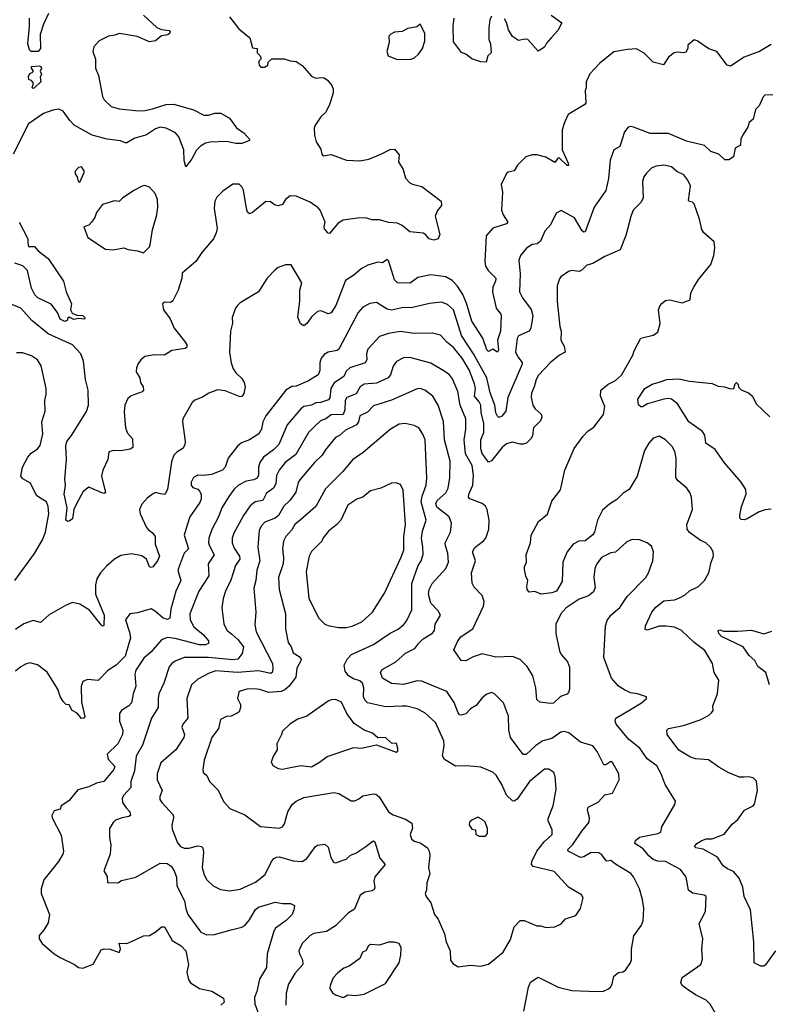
# Model space of a CAD drawing. Extents: x 2057697 to 2160550, y 827490 to 1016834.
# Tile 369 of 509: x 2114587 to 2119535, y 957141 to 963655. Entities that reach past the tile are written whole.
import ezdxf

# ---------------------------------------------------------------- set-up
doc = ezdxf.new("R2010")
doc.units = 0

msp = doc.modelspace()

# ---------------------------------------------------------------- linework, layer by layer
at = {"layer": '0CON20XD'}
for points in [[(2115974, 963675), (2116036, 963595), (2116108.8, 963535), (2116125, 963470), (2116156.7, 963465), (2116157.5, 963435), (2116176.4, 963416.4), (2116180, 963405), (2116180, 963395), (2116168.3, 963381.7), (2116168.3, 963368.3), (2116170, 963355), (2116181.7, 963341.7), (2116205, 963340), (2116226.4, 963353.6), (2116230, 963375), (2116253.6, 963396.4), (2116335, 963395.6), (2116375, 963382.9), (2116415, 963379.2), (2116455, 963351.2), (2116515, 963281.2), (2116545, 963268.8), (2116585, 963273.3), (2116599.5, 963269.5), (2116622.5, 963255), (2116650.5, 963220.5), (2116660, 963195), (2116659.5, 963170.5), (2116635, 963092.5), (2116608.3, 963041.7), (2116578.3, 963011.7), (2116537.3, 962952.7), (2116532.7, 962937.3), (2116535, 962890), (2116546.8, 962846.8), (2116577.4, 962797.4), (2116583.3, 962765), (2116592.5, 962755), (2116645, 962762.9), (2116746.2, 962726.2), (2116835, 962720.6), (2116895, 962731.4), (2116975, 962764.3), (2117035, 962796.7), (2117065, 962797.5), (2117095, 962760), (2117090, 962715), (2117121.2, 962665), (2117137.3, 962607.3), (2117165, 962576.2), (2117183, 962567), (2117245, 962552), (2117373.3, 962455), (2117376.2, 962425), (2117348.1, 962391.9), (2117332.5, 962355), (2117364, 962235), (2117353.8, 962205), (2117325, 962195.4), (2117294.7, 962204.7), (2117272.1, 962232.1), (2117255, 962242), (2117165, 962250.8), (2117115, 962294), (2117085, 962308), (2117025, 962314.4), (2116965, 962330.6), (2116915, 962331.4), (2116882.7, 962342.7), (2116835.9, 962344.1), (2116725, 962329.4), (2116692, 962308), (2116635, 962241.2), (2116625, 962243.3), (2116601.7, 962271.7), (2116598.8, 962285), (2116605.5, 962315), (2116572.9, 962395), (2116559.8, 962409.8), (2116506.9, 962446.9), (2116415, 962487.5), (2116375, 962490), (2116344.5, 962465), (2116325, 962433.1), (2116295, 962423.3), (2116275, 962427.5), (2116245, 962450.6), (2116215, 962452.5), (2116125, 962378.8), (2116105, 962370), (2116092.3, 962382.3), (2116085.8, 962405.8), (2116067.2, 962527.2), (2116055, 962550), (2116036.7, 962566.7), (2115995, 962567.5), (2115928.7, 962521.3), (2115889.2, 962480.8), (2115875.8, 962454.2), (2115872, 962405), (2115892, 962275), (2115885.8, 962245), (2115867.5, 962205), (2115790, 962115), (2115751.2, 962055), (2115661.2, 961978.8), (2115658.8, 961945), (2115633.8, 961865), (2115600, 961795), (2115583, 961783), (2115543.6, 961786.4), (2115530, 961775), (2115537.5, 961735), (2115582.5, 961675), (2115607.5, 961615), (2115677.3, 961527.3), (2115692.5, 961505), (2115690.8, 961489.2), (2115681.4, 961478.6), (2115592.8, 961467.2), (2115545, 961435.7), (2115475, 961438.8), (2115415, 961426.2), (2115387.5, 961405), (2115367.5, 961375), (2115358.3, 961351.7), (2115357.5, 961325), (2115380, 961285), (2115386.2, 961255), (2115403.8, 961225), (2115406, 961205), (2115397, 961193), (2115323.7, 961166.3), (2115301.9, 961148.1), (2115282.7, 961105), (2115277.9, 961057.9), (2115285.8, 960955), (2115300.3, 960920.3), (2115332.3, 960882.3), (2115334.2, 960825), (2115316.5, 960813.5), (2115255, 960803.1), (2115204.3, 960805.7), (2115176.7, 960795), (2115170, 960745), (2115135.5, 960675), (2115127.3, 960635), (2115154, 960526), (2115145, 960521.4), (2115130, 960525), (2115045, 960561.2), (2115006.6, 960533.4), (2114964.6, 960455.4), (2114945.5, 960415), (2114936.3, 960353.7), (2114915, 960338), (2114905, 960336.2), (2114892.5, 960345), (2114900.4, 960425), (2114880.5, 960515), (2114888.9, 960575), (2114884.4, 960615.6), (2114895.5, 960745), (2114891.5, 960835), (2114898.9, 960865), (2114930, 960905), (2115027.8, 961062.2), (2115042.1, 961105), (2115040, 961205), (2115022, 961275), (2115008.1, 961395), (2114990, 961445), (2114936.9, 961505), (2114775, 961575.7), (2114667.1, 961665), (2114595, 961747.1), (2114525, 961776)], [(2115405, 963684.2), (2115493.4, 963603.4), (2115525, 963590.8), (2115573.9, 963583.9), (2115581.2, 963575), (2115580, 963565), (2115566.2, 963555), (2115525, 963548.6), (2115484.3, 963515.7), (2115445, 963508.9), (2115364.3, 963544.3), (2115246.2, 963563.8), (2115215, 963552.1), (2115175, 963547.1), (2115111.2, 963515), (2115076, 963475), (2115071.4, 963445), (2115088.6, 963395), (2115088.5, 963335), (2115106.8, 963286.8), (2115135, 963146.7), (2115145.6, 963125), (2115191.4, 963081.4), (2115245.3, 963065.3), (2115375, 963052.3), (2115415, 963053.6), (2115465.2, 963064.8), (2115555, 963094.5), (2115606.6, 963096.6), (2115735, 963059.5), (2115805, 963022.9), (2115835, 963023.3), (2115876.2, 963036.2), (2115916.8, 963036.8), (2115974.4, 963004.4), (2116020, 962940), (2116070, 962905), (2116106.2, 962865), (2116106.2, 962855), (2116055, 962835.7), (2116015, 962836.7), (2115955, 962849.2), (2115845, 962845.6), (2115815, 962837.8), (2115781.7, 962818.3), (2115755, 962792.9), (2115725, 962734.2), (2115685, 962682.5), (2115674, 962724), (2115671.2, 962795), (2115639.5, 962879.5), (2115616, 962906), (2115555, 962937.3), (2115515, 962944.6), (2115485, 962933.2), (2115425, 962894), (2115396.1, 962883.9), (2115348.3, 962871.7), (2115295, 962841.1), (2115285, 962841.1), (2115254.1, 962854.1), (2115165, 962865.3), (2115065, 962891.6), (2114947.6, 962957.6), (2114917.6, 962987.6), (2114875, 963049.2), (2114845, 963064.2), (2114805, 963057.1), (2114745, 963034.4), (2114645, 962965.6), (2114543.9, 962766.1)], [(2114777.5, 963695), (2114743.8, 963625), (2114723.3, 963556.7), (2114724.2, 963465), (2114710, 963445), (2114663.8, 963445), (2114651.1, 963455), (2114640.4, 963495), (2114652.3, 963607.7), (2114651.2, 963665)], [(2117705, 963678.8), (2117694, 963655), (2117687.7, 963602.3), (2117688.8, 963525), (2117698.8, 963495), (2117703.3, 963435), (2117681.2, 963415), (2117670, 963375), (2117635, 963376), (2117575, 963396), (2117535, 963426), (2117507.7, 963437.7), (2117455, 963507.5), (2117452.5, 963615), (2117458.2, 963665)], [(2118101.2, 963685), (2118170, 963635), (2118145, 963582.5), (2118100, 963535), (2118069.3, 963500.7), (2118055, 963472.5), (2118015, 963447.5), (2117945, 963523.3), (2117925, 963526.2), (2117885, 963517.5), (2117845, 963543.3), (2117818.3, 963588.3), (2117805, 963637.5), (2117791.7, 963661.7)], [(2117082.6, 963392.6), (2117175, 963392.9), (2117200, 963405), (2117222.4, 963427.6), (2117248.6, 963465), (2117265, 963512.5), (2117265.5, 963565.5), (2117235, 963626), (2117211.2, 963608.8), (2117152.1, 963597.9), (2117115, 963576.2), (2117065, 963572), (2117040.2, 963559.8), (2117027.5, 963545), (2117030, 963505), (2117013.8, 963445), (2117022, 963415), (2117082.6, 963392.6)], [(2119555, 963490), (2119476.3, 963443.7), (2119375, 963406.7), (2119285, 963347.8), (2119262.9, 963355), (2119196.2, 963445), (2119141.7, 963461.7), (2119066.1, 963516.1), (2119045, 963522.5), (2119003.9, 963486.1), (2119003.3, 963465), (2118989.3, 963440.7), (2118975, 963436.2), (2118935, 963441.2), (2118912.5, 963435), (2118875, 963406.7), (2118843, 963357), (2118775, 963373.3), (2118715, 963434), (2118665, 963461.4), (2118605, 963458.6), (2118515, 963442.9), (2118422.2, 963367.8), (2118355, 963296.2), (2118330.8, 963245), (2118330.8, 963205), (2118324.4, 963185.6), (2118330, 963105), (2118323.3, 963095), (2118213, 963027), (2118187.5, 962975), (2118173.2, 962926.8), (2118172.9, 962795), (2118213.3, 962705), (2118215, 962690), (2118205, 962690), (2118155, 962738.8), (2118145, 962740), (2118125, 962710), (2118065, 962745.6), (2118005, 962760.8), (2117975, 962760), (2117932.3, 962747.7), (2117877.7, 962692.3), (2117855.6, 962654.4), (2117815, 962646.7), (2117805, 962637.5), (2117770, 962565), (2117777.5, 962515), (2117772, 962395), (2117782.5, 962365), (2117814, 962315), (2117805.4, 962304.6), (2117714.6, 962275.4), (2117670.8, 962225), (2117660.7, 962055), (2117666.9, 962025), (2117683.2, 961995), (2117733.6, 961945), (2117732.7, 961925), (2117714.1, 961885), (2117712.2, 961855), (2117736, 961746), (2117767.2, 961707.2), (2117770.5, 961695), (2117766.1, 961595), (2117745.8, 961535), (2117751.9, 961468.1), (2117745, 961456), (2117715, 961475.8), (2117685, 961459.2), (2117675, 961470), (2117648, 961548), (2117575, 961660.8), (2117540.2, 961780.2), (2117516.5, 961836.5), (2117481.8, 961891.8), (2117445, 961929.1), (2117402.8, 961952.8), (2117305, 961966.1), (2117219.6, 961950.4), (2117168.5, 961911.5), (2117085, 961913.1), (2117065.6, 961935), (2117035, 962027.5), (2117025, 962060), (2117015, 962067.5), (2116985, 962047.5), (2116955, 962050), (2116888.8, 962031.2), (2116843.7, 962006.3), (2116795, 961964), (2116740.4, 961929.6), (2116676.1, 961765), (2116645, 961715.6), (2116625, 961708.6), (2116579.1, 961729.1), (2116555, 961724.3), (2116519.1, 961690.9), (2116485, 961644.2), (2116465, 961630), (2116443.7, 961643.7), (2116426.1, 961686.1), (2116439.7, 961795), (2116439.7, 961865), (2116451.8, 961915), (2116382.5, 962032.5), (2116345, 962033.3), (2116295, 962016), (2116275, 962001.2), (2116223.3, 961945), (2116165, 961853.8), (2116045, 961782), (2116025.6, 961764.4), (2116013.2, 961746.8), (2115992, 961685), (2115993.6, 961646.4), (2115979.4, 961595), (2115973.5, 961455), (2115984.6, 961385), (2115999.1, 961345), (2116015, 961318.6), (2116055, 961280.8), (2116070, 961255), (2116076.5, 961225), (2116067.6, 961182.4), (2116058, 961165), (2116045, 961160), (2115945, 961199.6), (2115894.6, 961205.4), (2115836.4, 961183.6), (2115795, 961158), (2115745, 961138), (2115727, 961123), (2115665.8, 961015), (2115662.5, 960995), (2115681.4, 960865), (2115678.3, 960841.7), (2115665, 960818), (2115625, 960794.2), (2115606.6, 960773.4), (2115590.7, 960729.3), (2115565, 960546.7), (2115545.7, 960514.3), (2115518.6, 960518.6), (2115485, 960526.2), (2115465, 960516.2), (2115430.5, 960489.5), (2115395, 960450), (2115378, 960415), (2115384.3, 960385), (2115426, 960296), (2115438.9, 960278.9), (2115465, 960260.8), (2115483.3, 960235), (2115482.2, 960185), (2115510.5, 960105), (2115498, 960075), (2115466, 960035), (2115455, 960030.6), (2115445, 960035.8), (2115424.4, 960085), (2115395, 960108.9), (2115325, 960121.9), (2115255, 960110), (2115213.2, 960086.8), (2115160.3, 960039.7), (2115120, 959995), (2115096, 959955), (2115088.6, 959915), (2115087.8, 959855), (2115145.8, 959715), (2115144, 959646), (2115135, 959642), (2115125, 959651.4), (2115048.6, 959748.6), (2114985, 959788.9), (2114935, 959798.9), (2114889.8, 959780.2), (2114781.3, 959718.7), (2114725, 959666), (2114675, 959680), (2114615, 959657.1), (2114559.1, 959620.9)], [(2114675, 963200), (2114670, 963205), (2114677.5, 963235), (2114665, 963252.5), (2114647, 963257), (2114645, 963280), (2114655, 963300), (2114670, 963305), (2114677.5, 963315), (2114664.2, 963334.2), (2114664.2, 963345), (2114715, 963350), (2114726.7, 963345), (2114730, 963335), (2114722.5, 963315), (2114730, 963295), (2114722.5, 963275), (2114727.5, 963245), (2114685, 963203.3), (2114675, 963200)], [(2119565, 963158.8), (2119513.3, 963155), (2119502.5, 963145), (2119474.1, 963085.9), (2119450, 963060), (2119435, 962997.5), (2119410, 962975), (2119400, 962945), (2119366.1, 962893.9), (2119353.8, 962865), (2119351.2, 962825), (2119316.7, 962805), (2119305, 962747.5), (2119275, 962727.5), (2119248.3, 962728.3), (2119207.5, 962765), (2119155, 962782), (2119113.6, 962823.6), (2118995, 962850.7), (2118875, 962902.7), (2118755, 962902.2), (2118645, 962943.8), (2118625, 962948.8), (2118610, 962945), (2118585, 962912.5), (2118554.1, 962815.9), (2118513.3, 962795), (2118490, 962725), (2118479.2, 962605), (2118462, 962525), (2118385, 962414), (2118325, 962252.5), (2118315, 962248.8), (2118305, 962258.8), (2118255, 962344), (2118167, 962393), (2118133.3, 962375), (2118095, 962297.5), (2118059.2, 962255), (2118029.4, 962190.6), (2118007.4, 962172.6), (2117975, 962166.7), (2117936.1, 962143.9), (2117897.1, 962095), (2117885.6, 962065), (2117894.5, 961974.5), (2117891.4, 961855), (2117910, 961815), (2117967.4, 961737.4), (2117978.7, 961695), (2117964.7, 961615.3), (2117955.5, 961595), (2117885, 961563.8), (2117875.8, 961545), (2117865, 961457.5), (2117878.9, 961425), (2117907.9, 961387.9), (2117909.2, 961375), (2117814.5, 961155), (2117800, 961065), (2117775, 961031.2), (2117755, 961024), (2117745, 961031.2), (2117733.8, 961055), (2117727.1, 961105), (2117695.8, 961185.8), (2117675.5, 961285.5), (2117587.6, 961445), (2117507.1, 961565), (2117455.4, 961735), (2117415, 961771.1), (2117375.4, 961785.4), (2117295, 961776.5), (2117175, 961748.5), (2117125, 961751.1), (2117045, 961732.6), (2117015, 961739.6), (2116945, 961784.5), (2116901.5, 961778.5), (2116855, 961752.2), (2116825, 961718.1), (2116697.1, 961475), (2116685, 961466.9), (2116626.2, 961455), (2116599.1, 961440.9), (2116580, 961415), (2116571.1, 961385), (2116571.4, 961335), (2116559.2, 961305), (2116495, 961265.6), (2116415, 961231.1), (2116385, 961228.6), (2116345.5, 961204.5), (2116213.9, 961035), (2116193.8, 960995), (2116184.5, 960945), (2116168.1, 960915), (2116105, 960874.4), (2116053.3, 960855), (2116025.8, 960834.2), (2115965.6, 960755), (2115945.6, 960695), (2115926.9, 960675), (2115855, 960645.5), (2115805, 960638.6), (2115765, 960642), (2115735, 960626.2), (2115720, 960595), (2115720.8, 960575), (2115730.9, 960560.9), (2115765, 960548), (2115775, 960536.7), (2115786.9, 960515), (2115787.5, 960485), (2115778.7, 960461.3), (2115712.1, 960365), (2115691.2, 960305), (2115673.1, 960245), (2115703.5, 960155), (2115673.5, 960125), (2115635, 960018.8), (2115634.1, 960004.1), (2115651.1, 959945), (2115618, 959875), (2115585.7, 959755), (2115579.5, 959695), (2115565, 959687.1), (2115535, 959694.6), (2115485, 959740), (2115455, 959757.5), (2115365, 959730.8), (2115315, 959723.3), (2115286, 959685), (2115313.8, 959603.8), (2115320, 959565), (2115284.7, 959445), (2115225, 959385.5), (2115169.8, 959350.2), (2115105, 959284.2), (2115035, 959288.8), (2115005, 959277.5), (2114994.2, 959244.2), (2114995, 959140), (2115016.7, 959045), (2115010, 959035), (2114995, 959032.5), (2114967.7, 959067.7), (2114934.3, 959084.3), (2114915, 959122.5), (2114895, 959123.3), (2114875, 959143.3), (2114855, 959176.7), (2114838, 959225), (2114768.1, 959338.1), (2114705, 959386.7), (2114655, 959400), (2114625, 959392), (2114595, 959374), (2114560, 959345)], [(2118857.4, 959642.6), (2118815, 959642.9), (2118735, 959615.6), (2118720.5, 959620.5), (2118722.7, 959645), (2118765.6, 959735), (2118792.1, 959767.9), (2118845, 959810.6), (2118915, 959817.1), (2118943, 959827), (2118985, 959850), (2119014.5, 959875.5), (2119075, 959906), (2119113.8, 959945), (2119142.5, 959995), (2119157.1, 960065), (2119172.9, 960105), (2119170.8, 960135), (2119154.2, 960165), (2119123.6, 960193.6), (2119085, 960212.2), (2119015, 960261.4), (2118998.1, 960285), (2118996.9, 960315), (2119034.4, 960415), (2119026.7, 960495), (2119016.3, 960526.3), (2118996.2, 960556.2), (2118938.6, 960605), (2118924.5, 960625), (2118926.5, 960755), (2118917.2, 960797.2), (2118900.9, 960830.9), (2118856, 960876), (2118815, 960900.6), (2118775, 960886.9), (2118745, 960854.2), (2118716.5, 960805), (2118669.5, 960635), (2118615, 960546.7), (2118575, 960523.3), (2118535, 960480), (2118485, 960450.5), (2118440.5, 960409.5), (2118405.5, 960345), (2118385.5, 960265), (2118375, 960247.1), (2118325, 960207.5), (2118282.5, 960205), (2118245.5, 960184.5), (2118206.7, 960135), (2118176.9, 960065), (2118171.9, 959938.1), (2118136, 959875), (2118105, 959863.1), (2118035, 959854), (2117993, 959873), (2117955, 959867.5), (2117942, 959885), (2117938.8, 959905), (2117946.7, 959945), (2117933, 959973), (2117923.3, 960016.7), (2117923.3, 960035), (2117936, 960065), (2117934, 960115), (2117964.2, 960195), (2117968.6, 960245), (2118016.9, 960335), (2118075.5, 960384.5), (2118105, 960470), (2118160.8, 960545), (2118190.9, 960675), (2118251.7, 960818.3), (2118310.9, 960899.1), (2118345, 960934.3), (2118381.4, 960958.6), (2118446.8, 961043.2), (2118454.2, 961095), (2118425.8, 961165), (2118428.8, 961205), (2118476.4, 961243.6), (2118525, 961268.1), (2118565, 961304), (2118640, 961435), (2118649.2, 961465), (2118692.7, 961547.3), (2118775, 961568.6), (2118805, 961586.7), (2118821.2, 961645), (2118810, 961735), (2118820, 961765), (2118832.3, 961777.7), (2118855, 961797.5), (2118885, 961802.5), (2118965, 961782.5), (2119018.3, 961801.7), (2119023, 961847), (2119042.5, 961885), (2119074.4, 961935.6), (2119156, 962035), (2119175.7, 962095), (2119182.5, 962145), (2119176.7, 962185), (2119110, 962245), (2119095, 962267.5), (2119080.6, 962335), (2119045, 962437.5), (2119035, 962448.8), (2119015, 962451.2), (2119008, 962458), (2119020.6, 962555), (2119004.2, 962594.2), (2118977.6, 962627.6), (2118931.3, 962651.3), (2118895, 962680.6), (2118845, 962692.5), (2118795, 962685.6), (2118765.5, 962674.5), (2118731.1, 962638.9), (2118713.1, 962615), (2118704.3, 962585), (2118708.1, 962475), (2118693.7, 962446.3), (2118642.9, 962395), (2118626.4, 962353.6), (2118593.2, 962226.8), (2118556.8, 962133.2), (2118455, 962087.8), (2118375, 962042.2), (2118335, 962030), (2118305, 961999.2), (2118285, 961989.2), (2118235, 961995.6), (2118215, 961989.2), (2118165, 961953.8), (2118155, 961940), (2118140, 961895), (2118138.8, 961791.2), (2118156.9, 961625), (2118167.1, 961595), (2118163.9, 961535), (2118186.4, 961495), (2118192, 961455), (2118155, 961435.8), (2118095, 961387.5), (2118017.4, 961302.6), (2118000.8, 961275), (2117988.2, 961225), (2117969.1, 961185), (2117968.2, 961158.2), (2117978.9, 961105), (2117995, 961080), (2118034, 961045), (2118039.2, 961025), (2118029.1, 961000.9), (2117982.5, 960955), (2117975.8, 960905), (2117967.1, 960885), (2117936.1, 960853.9), (2117915, 960846.9), (2117895, 960845.7), (2117845, 960859.4), (2117805, 960850), (2117775, 960821.9), (2117705, 960735.7), (2117685, 960726.9), (2117644.7, 960785), (2117634.2, 960815), (2117634.7, 960875), (2117655.2, 960925), (2117654.3, 960985), (2117637, 961055), (2117634.4, 961105), (2117625, 961127.9), (2117593, 961165), (2117599.5, 961215), (2117593.2, 961245), (2117558.5, 961338.5), (2117512.2, 961415), (2117455, 961486.4), (2117411, 961521), (2117368.1, 961568.1), (2117315, 961581.5), (2117195, 961579.1), (2117105, 961592.7), (2117025, 961577.9), (2116965, 961559.4), (2116887.5, 961475), (2116879.1, 961445), (2116881.5, 961405), (2116870.6, 961385), (2116769.1, 961350.9), (2116745, 961330), (2116729.2, 961295), (2116665, 961252.2), (2116644, 961215), (2116636.9, 961153.1), (2116629, 961141), (2116575, 961122.6), (2116545, 961120), (2116515, 961104.2), (2116465, 961095.3), (2116445, 961081.5), (2116355.3, 960974.7), (2116300.8, 960845), (2116265, 960808.9), (2116199.2, 960760.8), (2116174.6, 960725), (2116165.4, 960695), (2116165, 960642.5), (2116157.2, 960622.8), (2116135, 960610.5), (2116085, 960601.5), (2116033.6, 960576.4), (2116005, 960549.4), (2115969.3, 960500.7), (2115923.1, 960425), (2115900.4, 960365), (2115857.6, 960282.4), (2115838.2, 960225), (2115835.5, 960195), (2115840.8, 960175), (2115871.8, 960115), (2115833.2, 960055), (2115836.7, 959975), (2115772.1, 959875), (2115710.6, 959725), (2115714.5, 959685), (2115738.6, 959638.6), (2115802.8, 959585), (2115835.4, 959545), (2115835, 959528), (2115815, 959518.7), (2115775, 959518.9), (2115615, 959561.6), (2115565, 959568.4), (2115525, 959552.2), (2115456.6, 959473.4), (2115408.3, 959431.7), (2115355, 959352.5), (2115347.1, 959325), (2115355.5, 959245.5), (2115337.9, 959195), (2115326.4, 959135), (2115308.6, 959115), (2115259.2, 959085), (2115245.6, 959064.4), (2115246.5, 959015), (2115269.1, 958955), (2115266.2, 958925), (2115235.4, 958865), (2115164.3, 958795), (2115172.8, 958762.8), (2115216, 958715), (2115210, 958695), (2115143.8, 958615), (2115095, 958604.2), (2115045, 958579.2), (2114971.2, 958558.8), (2114912.1, 958487.9), (2114861.2, 958455), (2114855, 958432.5), (2114815, 958420), (2114800.5, 958389.5), (2114802.5, 958375), (2114860.9, 958260.9), (2114876.5, 958155), (2114872.5, 958135), (2114843.1, 958085), (2114745.8, 957965), (2114728, 957905), (2114728, 957875), (2114783.3, 957735), (2114775, 957680), (2114748.8, 957635), (2114716, 957595), (2114716, 957575), (2114735, 957543.8), (2114815.5, 957475.5), (2114855, 957450), (2114950, 957405), (2114975, 957383.8), (2115005, 957380), (2115072.9, 957407.1), (2115125, 957501.2), (2115145, 957508), (2115185, 957505.8), (2115245, 957483.3), (2115253.8, 957505), (2115244, 957546), (2115295, 957543.8), (2115355, 957570), (2115405, 957593.8), (2115445, 957596.7), (2115488.3, 957621.7), (2115525, 957654), (2115545, 957653.8), (2115595, 957562), (2115655, 957528.6), (2115684.6, 957495), (2115703.1, 957405), (2115692.7, 957352.7), (2115702, 957305), (2115715, 957283.3), (2115775, 957245.8), (2115856.7, 957226.7), (2115935, 957182.5), (2115938, 957155), (2115917.5, 957135)], [(2114985, 962580), (2115012.5, 962645), (2115012.5, 962655), (2114995, 962682.5), (2114975, 962677.5), (2114953, 962653), (2114953.3, 962635), (2114967.5, 962615), (2114972.5, 962585), (2114985, 962580)], [(2115405, 962112.5), (2115445, 962152.5), (2115450, 962165), (2115464.2, 962265), (2115493.3, 962365), (2115500.9, 962415), (2115497.8, 962465), (2115482.9, 962505), (2115445, 962546.2), (2115415, 962558), (2115396.1, 962553.9), (2115342.5, 962525), (2115266.4, 962473.6), (2115245, 962452.5), (2115213.9, 962456.1), (2115135, 962432.5), (2115095, 962380), (2115083.3, 962346.7), (2115062.5, 962315), (2115043.6, 962296.4), (2115010, 962285), (2115037.5, 962215), (2115155, 962136), (2115205, 962132), (2115275, 962146.2), (2115305, 962133.8), (2115366.4, 962126.4), (2115405, 962112.5)], [(2114583.8, 962315), (2114640.9, 962205), (2114641.7, 962178.3), (2114644.1, 962154.1), (2114685, 962155.6), (2114708.9, 962125), (2114774.7, 962074.7), (2114875.8, 961925), (2114893.8, 961855), (2114930, 961775), (2114922.5, 961735), (2114933.9, 961713.9), (2114965, 961700), (2115005, 961697.8), (2115018.6, 961685), (2115015, 961674.2), (2114975, 961678.8), (2114945, 961672.5), (2114915, 961687.5), (2114905, 961680), (2114900, 961665), (2114885, 961658.8), (2114855, 961673.5), (2114837.5, 961717.5), (2114795, 961772.2), (2114706.7, 961815), (2114686.2, 961835), (2114665, 961878), (2114637.5, 961995), (2114607, 962027), (2114554.4, 962045)], [(2114553.8, 959945), (2114685, 960124), (2114736.8, 960213.2), (2114758.2, 960265), (2114779.2, 960385), (2114774.6, 960434.6), (2114764.3, 960465), (2114713, 960497), (2114697.5, 960507.5), (2114658.3, 960588.3), (2114607, 960617), (2114594.5, 960635), (2114605, 960693.8), (2114639.8, 960760.2), (2114662, 960788), (2114703.8, 960815), (2114723.1, 960836.9), (2114740.6, 960915), (2114734.3, 960995), (2114756, 961065), (2114754, 961135), (2114762.5, 961175), (2114762.9, 961215), (2114727.8, 961365), (2114705, 961405.6), (2114665, 961430.9), (2114605, 961450.8), (2114565, 961450)], [(2119194.5, 957065), (2119151.3, 957141.3), (2119125, 957168.5), (2119055, 957202.5), (2118992, 957245), (2118966.7, 957265), (2118956.7, 957285), (2118965, 957317.5), (2119090, 957405), (2119100.5, 957439.5), (2119096, 957505), (2119102.5, 957575), (2119077.5, 957675), (2119120, 957755), (2119123.8, 957853.8), (2119112.3, 957862.3), (2119035, 957875.8), (2119007, 957897), (2118993, 957983), (2118955, 958033.3), (2118856.2, 958085), (2118805, 958087.7), (2118775, 958098.5), (2118745, 958123.5), (2118708.5, 958168.5), (2118653.8, 958205), (2118658, 958225), (2118683.8, 958246.2), (2118805, 958270.8), (2118825, 958280), (2118831.2, 958315), (2118917, 958463), (2118922.5, 958485), (2118854, 958595), (2118826.9, 958665), (2118798, 958718), (2118735.8, 958765), (2118685.6, 958835), (2118612.7, 958892.7), (2118530.6, 958995), (2118522.2, 959015), (2118528, 959035), (2118625, 959090.6), (2118697.5, 959135), (2118730, 959165), (2118730, 959175), (2118670, 959195), (2118625, 959202.5), (2118585, 959220.8), (2118545, 959246.2), (2118498.1, 959298.1), (2118448.9, 959435), (2118458.6, 959645), (2118470.3, 959679.7), (2118494.2, 959715.8), (2118555, 959766.2), (2118602.1, 959837.9), (2118726.9, 959965), (2118744.4, 959995), (2118772.5, 960075), (2118775.5, 960135.5), (2118762.5, 960172.5), (2118735, 960193.8), (2118684.2, 960214.2), (2118635, 960215.8), (2118599.7, 960200.3), (2118525, 960131.5), (2118495, 960127.7), (2118432.4, 960097.6), (2118401.5, 960055), (2118389.6, 960025), (2118382.2, 959965), (2118391.7, 959898.3), (2118380.5, 959869.5), (2118347, 959843), (2118285, 959821.9), (2118198.5, 959765), (2118163.8, 959725), (2118131.5, 959655), (2118130, 959595), (2118155, 959480), (2118165.7, 959455), (2118207.1, 959407.1), (2118221.3, 959371.3), (2118220.6, 959225), (2118215.4, 959204.6), (2118205, 959192.9), (2118161.7, 959178.3), (2118115, 959134.2), (2118095, 959130), (2118025, 959140.8), (2118005, 959157.5), (2117998.5, 959235), (2117978.5, 959315), (2117941.1, 959375), (2117895, 959422.2), (2117845, 959442.5), (2117735, 959437.5), (2117645, 959460.4), (2117585, 959439.4), (2117535, 959412.5), (2117506, 959416), (2117456.2, 959485), (2117483.8, 959545), (2117505.3, 959574.7), (2117582.5, 959625), (2117653.8, 959775), (2117656.4, 959805), (2117644.7, 959844.7), (2117591, 959901), (2117578, 959928), (2117573.5, 959995), (2117600, 960075), (2117580.8, 960135), (2117595, 960163.1), (2117653.6, 960206.4), (2117669.2, 960225), (2117688.8, 960285), (2117690.8, 960345), (2117676.2, 960415), (2117665, 960436.7), (2117645, 960453.3), (2117563.3, 960485), (2117552.9, 960495), (2117555.6, 960515), (2117581.3, 960575), (2117587.4, 960642.6), (2117577.5, 960705), (2117533.8, 960783.8), (2117525.8, 960875), (2117536.7, 960945), (2117536.8, 961015), (2117498.5, 961105), (2117483.2, 961195), (2117448.5, 961278.5), (2117428.5, 961305), (2117398.2, 961328.2), (2117305, 961382.9), (2117165, 961419.1), (2117125, 961417.8), (2117077, 961393), (2117056.2, 961363.8), (2117039.1, 961305), (2117023.1, 961285), (2116945, 961250), (2116865, 961244.7), (2116838, 961225), (2116811, 961179), (2116749.4, 961155), (2116739.1, 961135), (2116736.5, 961073.5), (2116726.1, 961043.9), (2116645, 961040.4), (2116610.6, 961015), (2116575, 961000.4), (2116535, 960964.4), (2116495.5, 960925), (2116412.6, 960777.4), (2116342.7, 960725), (2116302.1, 960675), (2116285, 960640), (2116279.1, 960585), (2116265.3, 960554.7), (2116217.3, 960522.7), (2116195, 960474.5), (2116142.5, 960465), (2116111.2, 960438.8), (2116065.4, 960375), (2116001.4, 960258.6), (2115990.7, 960225), (2115990.9, 960195), (2116005, 960158.9), (2116039.7, 960105), (2116041.8, 960085), (2116014.1, 960045), (2115982.1, 959947.9), (2115947.9, 959875), (2115932.7, 959825), (2115923.7, 959763.7), (2115937, 959657), (2115955.4, 959615.4), (2115988.9, 959588.9), (2116029.1, 959555), (2116065.6, 959505), (2116057.8, 959462.2), (2116028.8, 959425), (2115995, 959420), (2115835, 959434.4), (2115675, 959434.5), (2115615, 959411.1), (2115593.3, 959396.7), (2115575, 959374), (2115538.9, 959265), (2115506.4, 959195), (2115501.2, 959165), (2115503.3, 959105), (2115458.9, 959035), (2115398.2, 958855), (2115357.6, 958782.4), (2115345.8, 958685), (2115321.8, 958615), (2115321.1, 958575), (2115274.4, 958525), (2115264.6, 958505.4), (2115266.5, 958475), (2115291.5, 958441.5), (2115315.5, 958415), (2115319.3, 958390.7), (2115307.7, 958382.3), (2115265, 958375.4), (2115221.2, 958358.8), (2115205, 958344), (2115181.5, 958305), (2115181.4, 958245), (2115190, 958195), (2115185.7, 958135), (2115143.8, 958025), (2115165.8, 957985.8), (2115167, 957947), (2115235, 957943.8), (2115259.5, 957960.5), (2115355, 957982), (2115515, 958073.8), (2115562.7, 958072.7), (2115587.8, 958055), (2115607.8, 958025), (2115623, 957983), (2115625, 957923.8), (2115676.8, 957825), (2115684.6, 957775), (2115698.9, 957735), (2115785, 957617.5), (2115825, 957600.8), (2115875, 957602.5), (2115985, 957634.4), (2116055, 957650.5), (2116075, 957661.9), (2116105, 957700), (2116145, 957768.9), (2116165, 957784.6), (2116275.6, 957815.6), (2116325, 957807.1), (2116378, 957808), (2116403.3, 957795), (2116400, 957765), (2116387.5, 957735), (2116348.9, 957695), (2116278.9, 957645), (2116266.5, 957625), (2116221.9, 957475), (2116219.2, 957385), (2116172.2, 957307.8), (2116154.5, 957225), (2116138.2, 957185), (2116142.1, 957145), (2116169.1, 957065)], [(2119554.2, 960415.8), (2119515, 960412.5), (2119475, 960399.6), (2119395, 960351.9), (2119375, 960345.8), (2119355, 960348.8), (2119347.7, 960357.7), (2119346.2, 960375), (2119357.8, 960435), (2119390, 960515), (2119387.9, 960547.9), (2119356.4, 960596.4), (2119245, 960722.5), (2119185, 960810.8), (2119123.2, 960853.2), (2119115.5, 960905.5), (2119100.3, 960930.3), (2119009.5, 960995), (2118935, 961114.4), (2118895, 961143.6), (2118875, 961149.1), (2118845, 961144.6), (2118737.3, 961112.7), (2118703.9, 961093.9), (2118693, 961093), (2118677, 961107), (2118673.1, 961145), (2118718.8, 961215), (2118766.9, 961243.1), (2118820.8, 961259.2), (2118865, 961274), (2118945, 961279.5), (2119015, 961264.3), (2119165, 961247.1), (2119205, 961230), (2119245, 961226), (2119285, 961212), (2119306.7, 961215), (2119316.2, 961245), (2119325, 961253.8), (2119335, 961246.7), (2119341.4, 961221.4), (2119355, 961206.2), (2119405, 961186.7), (2119430, 961165), (2119454.4, 961114.4), (2119545, 961026.7)], [(2117918.8, 957095), (2117951.2, 957255), (2117963.6, 957286.4), (2118015, 957320), (2118146.7, 957255), (2118237.3, 957232.7), (2118405, 957226), (2118445, 957228.8), (2118475, 957242), (2118493.3, 957255), (2118504, 957275), (2118513.8, 957326.2), (2118545, 957352.2), (2118574.5, 957355.5), (2118592.4, 957367.6), (2118624, 957416), (2118630.8, 957435), (2118631.1, 957505), (2118645.5, 957594.5), (2118696.7, 957665), (2118708, 957695), (2118713.3, 957775), (2118704.5, 957835), (2118685, 957903.8), (2118644, 957985), (2118626.3, 958006.3), (2118525, 958068.1), (2118495, 958092.9), (2118465, 958087.1), (2118435, 958129.4), (2118415, 958143.3), (2118365, 958144.5), (2118315, 958116.5), (2118295, 958112.5), (2118212, 958155), (2118210.8, 958165), (2118242.3, 958197.7), (2118303.1, 958286.9), (2118351.1, 958345), (2118353.1, 958375), (2118340.6, 958425), (2118344.6, 958445.4), (2118411.4, 958478.6), (2118454.1, 958525.9), (2118505, 958538.8), (2118549.2, 958625), (2118548, 958665), (2118505, 958740), (2118495, 958746.7), (2118462.5, 958725), (2118447.5, 958725), (2118423.5, 958773.5), (2118405, 958813.1), (2118375, 958850), (2118295, 958875.6), (2118216.6, 958936.6), (2118185, 958945.7), (2118165, 958940.8), (2118105, 958900), (2118045, 958884.4), (2117997.7, 958852.3), (2117935, 958794.4), (2117915, 958792.9), (2117830.5, 958905), (2117819.3, 958955), (2117817.9, 959047.9), (2117784, 959135), (2117725.6, 959195.6), (2117705, 959204), (2117675, 959192), (2117645, 959168), (2117605, 959117.1), (2117566.2, 959095), (2117536.7, 959063.3), (2117504.2, 959054.2), (2117495, 959056), (2117485, 959068.8), (2117458.3, 959138.3), (2117409.8, 959209.8), (2117275, 959265.5), (2117245, 959278.5), (2117215, 959281.8), (2117125, 959255.8), (2117045, 959264.2), (2116985, 959299.2), (2116972.9, 959335), (2116983.8, 959355), (2117073.8, 959406.2), (2117136.9, 959465), (2117199.4, 959495), (2117225, 959530.6), (2117255, 959558.9), (2117315, 959595.8), (2117328.6, 959615), (2117334.4, 959655), (2117368, 959715), (2117354, 959745), (2117304.3, 959795), (2117288.2, 959855), (2117294.7, 959885.3), (2117313.8, 959925), (2117403.1, 960025), (2117422.5, 960065), (2117417.7, 960125), (2117401.2, 960175), (2117400.5, 960195), (2117435.5, 960265), (2117440.4, 960325), (2117425.5, 960365), (2117375, 960404.7), (2117345, 960428.9), (2117337.9, 960455), (2117346.5, 960475), (2117403.6, 960525), (2117419.1, 960555), (2117431.2, 960625), (2117431.8, 960735), (2117394.1, 960875), (2117387.4, 960997.4), (2117354, 961105), (2117316.9, 961165), (2117265, 961204.4), (2117235, 961214.4), (2117215, 961213.1), (2117045, 961138.5), (2116925, 961099.4), (2116885, 961059.5), (2116835.7, 961035), (2116826, 960995), (2116812.9, 960975), (2116739.9, 960940.1), (2116700.8, 960905), (2116675, 960891.4), (2116606.2, 960806.2), (2116585.6, 960775), (2116535, 960725.6), (2116438.6, 960611.4), (2116427.8, 960592.2), (2116411.4, 960528.6), (2116373.6, 960475), (2116332.7, 960437.3), (2116298.5, 960375), (2116275, 960356.9), (2116208.3, 960331.7), (2116182.9, 960305), (2116169.6, 960275), (2116160.4, 960165), (2116174.7, 960075), (2116155, 960013.3), (2116147.5, 959945), (2116134.6, 959895), (2116148.5, 959735), (2116141.4, 959651.4), (2116150, 959605), (2116257.5, 959395), (2116260.4, 959355), (2116255.7, 959335), (2116245, 959330.5), (2116226.2, 959333.8), (2116165, 959347.3), (2116025.7, 959335.7), (2115883.8, 959346.2), (2115838.8, 959331.2), (2115765, 959292.3), (2115722.9, 959255), (2115691.8, 959165), (2115698.1, 959035), (2115665.6, 958995), (2115658.9, 958975), (2115676.3, 958926.3), (2115672.5, 958905), (2115620, 958825), (2115520.9, 958739.1), (2115496.7, 958665), (2115496.7, 958625), (2115529.4, 958555), (2115514.3, 958515), (2115514.2, 958495), (2115526.2, 958475), (2115602, 958395), (2115604.2, 958375), (2115592.2, 958325), (2115595, 958300), (2115629.1, 958209.1), (2115649.2, 958185), (2115675, 958173.6), (2115705, 958173.9), (2115765, 958190), (2115788.6, 958185), (2115796.5, 958175), (2115802.5, 958145), (2115792.9, 958045), (2115807.3, 957997.3), (2115824.5, 957965), (2115865, 957924.2), (2115915, 957901.4), (2115975, 957890.8), (2116045, 957901.9), (2116145, 957949.4), (2116209.5, 958000.5), (2116251.2, 958085), (2116267.8, 958105), (2116285, 958114.5), (2116305, 958117.5), (2116395, 958090), (2116455, 958085.8), (2116486, 958105), (2116542.5, 958185), (2116555, 958193.3), (2116605, 958201.2), (2116625, 958180), (2116643.1, 958113.1), (2116662.1, 958082.1), (2116675, 958076.2), (2116745, 958101.2), (2116773.4, 958126.6), (2116808.6, 958141.4), (2116875, 958185.6), (2116915, 958216.7), (2116925, 958221.4), (2116935, 958216), (2116967.7, 958107.7), (2117001.9, 958065), (2116934.4, 957985), (2116927.9, 957955), (2116933.5, 957915), (2116929.5, 957900.5), (2116917.7, 957892.3), (2116868.1, 957881.9), (2116838.1, 957861.9), (2116799.7, 957770.3), (2116759.4, 957745), (2116675, 957659.2), (2116615, 957622.5), (2116531.5, 957608.5), (2116506.2, 957595), (2116455, 957543.8), (2116432.5, 957495), (2116435.7, 957475), (2116456.4, 957435), (2116459.5, 957405), (2116404.6, 957345), (2116364.5, 957275), (2116349.5, 957215), (2116345.5, 957135)], [(2117485, 957388.8), (2117565, 957398.8), (2117635, 957394), (2117685, 957406), (2117782.9, 957485), (2117831.1, 957568.9), (2117855.5, 957654.5), (2117894.6, 957695.4), (2117922.5, 957695), (2118005, 957660), (2118030.8, 957660.8), (2118065, 957648), (2118125, 957653.8), (2118165.8, 957674.2), (2118194.1, 957705.9), (2118262.3, 957727.7), (2118294.5, 957775.5), (2118312.5, 957845), (2118300, 957865), (2118215, 957915.6), (2118119.2, 958019.2), (2117981.8, 958051.8), (2117969.4, 958065), (2117972.5, 958085), (2118006.2, 958155), (2118054.4, 958215.6), (2118106.2, 958265), (2118106.5, 958295), (2118080.5, 958355), (2118080.6, 958369.4), (2118113.1, 958455), (2118132.9, 958565), (2118127.3, 958647.3), (2118116.7, 958675), (2118085, 958695.7), (2118055, 958697.5), (2117957.1, 958615), (2117875, 958497.5), (2117855, 958485.8), (2117845, 958487.1), (2117805.4, 958525.4), (2117775, 958596), (2117736, 958656), (2117715, 958677.5), (2117635, 958709.2), (2117542.1, 958717.9), (2117467.4, 958717.4), (2117395, 958760), (2117381.9, 958785), (2117393, 958853), (2117390, 958885), (2117336.2, 959005), (2117265, 959068.6), (2117215, 959095.8), (2117145, 959113.3), (2117115, 959113.5), (2117005, 959108.6), (2116885, 959136.2), (2116870.8, 959150.8), (2116860.6, 959175), (2116861.5, 959235), (2116852.7, 959265), (2116835, 959281.2), (2116794.2, 959295), (2116761.5, 959315), (2116738.8, 959345), (2116731.8, 959385), (2116752.2, 959425), (2116779.2, 959455), (2116925, 959521.1), (2117035, 959596.4), (2117088.3, 959621.7), (2117127, 959653), (2117145, 959679.2), (2117179.4, 959750.6), (2117180, 959925), (2117220.8, 960045), (2117240.4, 960075), (2117254, 960116), (2117252.9, 960165), (2117242.2, 960225), (2117249.7, 960270.3), (2117273.9, 960345), (2117240.8, 960465), (2117246.8, 960503.2), (2117273.3, 960575), (2117278.2, 960621.8), (2117266.4, 960875), (2117252.2, 960912.2), (2117224.5, 960954.5), (2117195, 960970), (2117135, 960983.1), (2117095, 960978.1), (2117035, 960943.1), (2116858.3, 960791.7), (2116786, 960744), (2116721.9, 960665), (2116608.1, 960551.9), (2116545.3, 960434.7), (2116440, 960345), (2116405.5, 960315), (2116385, 960279.5), (2116345.5, 960235), (2116331.5, 960205), (2116323.6, 960155), (2116331.1, 960095), (2116328.2, 960055), (2116296.8, 959965), (2116302.9, 959885), (2116342.9, 959725), (2116344.6, 959625), (2116361.5, 959535), (2116381.1, 959505), (2116395, 959466), (2116435, 959442.2), (2116446.7, 959425), (2116446.1, 959413.9), (2116418.6, 959365), (2116411.5, 959305), (2116369.2, 959245), (2116339.2, 959220.8), (2116315, 959210.4), (2116233.9, 959203.9), (2116173.7, 959223.7), (2116135, 959228.8), (2116087.5, 959225), (2116045, 959212.5), (2116036, 959205), (2116026.2, 959165), (2116046, 959125), (2116046.1, 959103.9), (2116036.7, 959075), (2116024, 959066), (2115985, 959048), (2115955, 959046), (2115914, 959025), (2115901.4, 958965), (2115858.1, 958905), (2115806.9, 958755), (2115798, 958695), (2115800.8, 958675), (2115823.6, 958653.6), (2115842, 958615), (2115897.9, 958557.9), (2115935, 958483.3), (2115977, 958437), (2116075.4, 958395.4), (2116178.3, 958318.3), (2116304.2, 958305.8), (2116323.3, 958315), (2116338, 958335), (2116359.1, 958415), (2116388.3, 958461.7), (2116415, 958485.6), (2116465, 958510), (2116662.7, 958542.7), (2116697.5, 958535), (2116777.7, 958487.7), (2116802.3, 958487.7), (2116829.2, 958500.8), (2116855, 958520), (2116925, 958534.2), (2116940.3, 958530.3), (2116962.4, 958512.4), (2117025.7, 958415), (2117055.3, 958395.3), (2117136.2, 958365), (2117178.2, 958338.2), (2117183.6, 958306.4), (2117167.8, 958265), (2117177.1, 958235), (2117195, 958220), (2117235, 958208.1), (2117255, 958195.6), (2117281.9, 958175), (2117292.7, 958155), (2117297.3, 958125), (2117288.6, 958045), (2117297.5, 958005), (2117279.2, 957945), (2117276.2, 957895), (2117266.7, 957875), (2117273.9, 957853.9), (2117305, 957812.5), (2117328.6, 957735), (2117352.5, 957705), (2117395, 957607.5), (2117405.8, 957555), (2117431.4, 957495), (2117435, 957432.5), (2117450.5, 957410.5), (2117485, 957388.8)], [(2116695, 959632.9), (2116745, 959634.4), (2116785, 959643.3), (2116847.9, 959672.1), (2116918.6, 959735), (2116998.9, 959861.1), (2117106.7, 960095), (2117125.3, 960145), (2117126.9, 960235), (2117137.8, 960315), (2117122.6, 960542.6), (2117105, 960580), (2117075, 960591.9), (2117045, 960588.1), (2116975, 960555.6), (2116905, 960537.1), (2116855, 960496), (2116815, 960482.9), (2116756.4, 960443.6), (2116709.4, 960345), (2116684.4, 960315), (2116628.8, 960271.2), (2116593.7, 960226.3), (2116584.3, 960205), (2116515, 960135.7), (2116501.2, 960105), (2116480, 960005), (2116497.8, 959825), (2116565, 959696.2), (2116605, 959656), (2116625, 959646), (2116695, 959632.9)], [(2119584, 957495), (2119517.7, 957402.3), (2119505, 957393.3), (2119486.4, 957393.6), (2119442.5, 957415), (2119440.6, 957555), (2119417.5, 957765), (2119376.7, 957855), (2119367.5, 957915), (2119342.5, 957975), (2119305, 958020), (2119265, 958037.5), (2119237.4, 958057.4), (2119198.8, 958115), (2119105, 958167.8), (2119055.9, 958175.9), (2119048, 958185), (2119062.9, 958205), (2119097.1, 958225), (2119125, 958235.3), (2119165, 958236.4), (2119242.6, 958267.4), (2119296.8, 958333.2), (2119335, 958363.8), (2119377.5, 958425), (2119435, 958454.6), (2119444.7, 958465.3), (2119464.8, 958555), (2119458.1, 958618.1), (2119435, 958639.4), (2119405, 958646.9), (2119375.6, 958644.4), (2119344.3, 958644.3), (2119275, 958672.5), (2119209.5, 958709.5), (2119139.3, 958759.3), (2119055, 958764.6), (2119022, 958775), (2118945, 958822.5), (2118868, 958925), (2118863.8, 958955), (2118876.7, 958965), (2118973.8, 958985), (2119085, 959022.5), (2119139.4, 959050.6), (2119160.9, 959069.1), (2119170, 959085), (2119168.8, 959115), (2119199.2, 959195), (2119207.5, 959285), (2119178.6, 959335), (2119166.2, 959395), (2119115, 959482.5), (2119044.8, 959534.8), (2118961.9, 959615), (2118915.7, 959635.7), (2118857.4, 959642.6)], [(2119544, 959255), (2119520, 959335), (2119466.2, 959375), (2119445.5, 959415.5), (2119408.7, 959448.7), (2119370, 959505), (2119226, 959575), (2119209.2, 959595), (2119203.3, 959615), (2119215, 959618.8), (2119240.3, 959610.3), (2119335, 959609.2), (2119425, 959617.1), (2119505, 959591.5), (2119559.7, 959610.3)], [(2116325, 958697.1), (2116365, 958704.4), (2116445, 958720), (2116515, 958712.5), (2116568.1, 958741.9), (2116619.3, 958780.7), (2116795, 958840.6), (2116845, 958835.8), (2116945, 958856.7), (2117075, 958810), (2117087.5, 958815), (2117087.5, 958835), (2117077, 958867), (2117045, 958867.5), (2117005, 958906.2), (2116953.8, 958903.8), (2116920, 958935), (2116865, 958953.8), (2116798.1, 958998.1), (2116749.6, 959065), (2116715, 959138.8), (2116675, 959158.1), (2116645, 959155.7), (2116625, 959146), (2116485, 959047.5), (2116425, 959028), (2116374.2, 958995.8), (2116325, 958947.5), (2116316.7, 958925), (2116286.7, 958865), (2116288.8, 958825), (2116264, 958785), (2116248.8, 958745), (2116260.5, 958720.5), (2116295, 958702), (2116325, 958697.1)], [(2117665, 958252.5), (2117679.3, 958270.7), (2117680, 958305), (2117663.3, 958345), (2117645, 958363.3), (2117615, 958380), (2117575, 958360), (2117560, 958345), (2117558.3, 958328.3), (2117575, 958300), (2117600, 958295), (2117602.5, 958265), (2117625, 958252.5), (2117665, 958252.5)], [(2116725, 957186.7), (2116735, 957190), (2116755, 957203.3), (2116805, 957200), (2116865, 957208.8), (2117005, 957277.5), (2117095.7, 957415), (2117107.1, 957465), (2117107.5, 957515), (2117095, 957542.5), (2117065, 957551.2), (2117025, 957552), (2116965, 957532), (2116905, 957537.5), (2116891.7, 957528.3), (2116875.9, 957494.1), (2116852.5, 957485), (2116835.7, 957444.3), (2116765, 957393.3), (2116729.3, 957380.7), (2116690.5, 957349.5), (2116658.8, 957315), (2116638.8, 957265), (2116636.7, 957245), (2116655, 957217.5), (2116673.9, 957203.9), (2116725, 957186.7)]]:
    msp.add_lwpolyline(points, dxfattribs=at)

doc.saveas('drawing.dxf')
